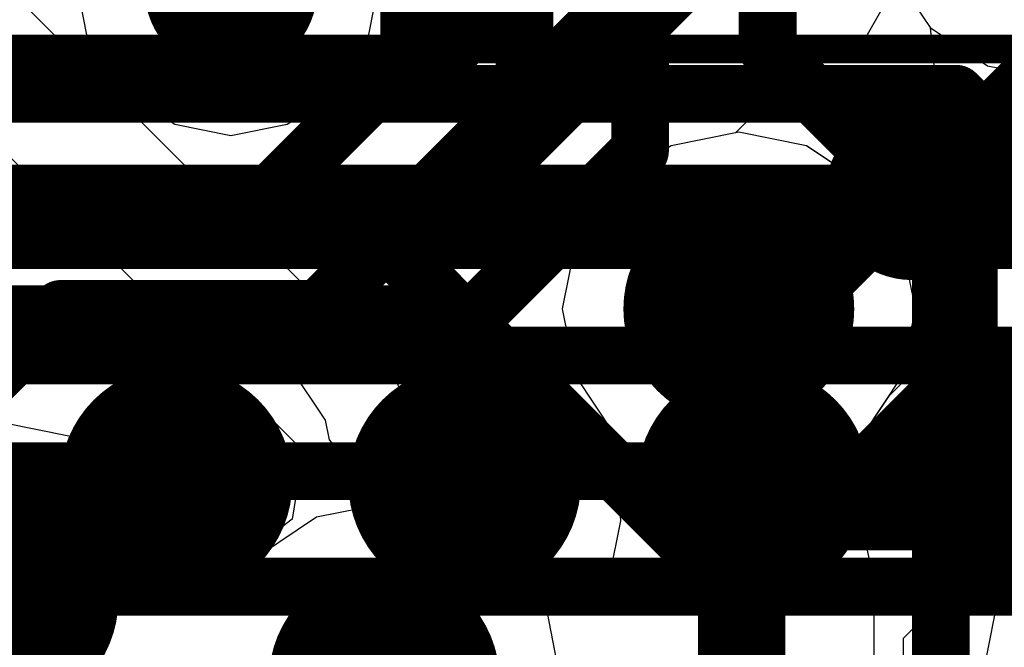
# Model space of a CAD drawing. Header units: millimetres. Extents: x -2 to 68, y -2 to 27.4.
# Tile 405 of 594: x 36.9 to 38.6, y 21.7 to 22.8. Entities that reach past the tile are written whole.
import ezdxf

# ---------------------------------------------------------------- set-up
doc = ezdxf.new("R2010")
doc.units = ezdxf.units.MM
for name, color, linetype in [('BottomLayer', 5, 'Continuous'), ('DrillGuide', 244, 'Continuous'), ('Mechanical13', 56, 'Continuous'), ('Mechanical15', 56, 'Continuous'), ('MidLayer1', 16, 'Continuous'), ('MidLayer2', 76, 'Continuous'), ('MidLayer3', 90, 'Continuous'), ('MidLayer4', 156, 'Continuous'), ('MidLayer5', 130, 'Continuous'), ('MidLayer6', 216, 'Continuous'), ('MidLayer7', 6, 'Continuous'), ('MidLayer8', 54, 'Continuous'), ('MultiLayer', 9, 'Continuous'), ('TopLayer', 1, 'Continuous'), ('TopPaste', 8, 'Continuous'), ('TopSolder', 216, 'Continuous'), ('ViaHoleLayer', 16, 'Continuous')]:
    doc.layers.add(name, color=color, linetype=linetype)

# ---------------------------------------------------------------- blocks, each defined once
blk = doc.blocks.new('BGA486C50P27X27_1400X1400X125_227')
at = {"layer": 'Mechanical13', "const_width": 0.1}
blk.add_lwpolyline([(7, 7), (7, -7)], dxfattribs=at)
at = {"layer": 'Mechanical15', "const_width": 0.05}
blk.add_lwpolyline([(7.25, 7.25), (7.25, -7.25)], dxfattribs=at)
at = {"layer": 'TopLayer', "const_width": 0.1}
for points in [[(6.45, -1, 1), (6.55, -1, 1)], [(6.45, -1.5, 1), (6.55, -1.5, 1)], [(6.45, -2, 1), (6.55, -2, 1)], [(6.45, -2.5, 1), (6.55, -2.5, 1)]]:
    blk.add_lwpolyline(points, format="xyb", close=True, dxfattribs=at)
at = {"layer": 'TopPaste', "const_width": 0.1}
for points in [[(6.45, -1, 1), (6.55, -1, 1)], [(6.45, -1.5, 1), (6.55, -1.5, 1)], [(6.45, -2, 1), (6.55, -2, 1)], [(6.45, -2.5, 1), (6.55, -2.5, 1)]]:
    blk.add_lwpolyline(points, format="xyb", close=True, dxfattribs=at)
at = {"layer": 'TopSolder', "const_width": 0.2016}
for points in [[(6.3992, -1, 1), (6.6008, -1, 1)], [(6.3992, -1.5, 1), (6.6008, -1.5, 1)], [(6.3992, -2, 1), (6.6008, -2, 1)], [(6.3992, -2.5, 1), (6.6008, -2.5, 1)]]:
    blk.add_lwpolyline(points, format="xyb", close=True, dxfattribs=at)

msp = doc.modelspace()

# ---------------------------------------------------------------- linework, layer by layer
at = {"layer": 'BottomLayer'}
msp.add_line((40.5386, 22.6742), (33.4108, 22.6742), dxfattribs=at)
at = {"layer": 'BottomLayer', "const_width": 0.1}
for points in [[(33.4108, 22.4193), (41.3838, 22.4193)], [(33.4937, 22.2193), (41.4666, 22.2193)], [(33.5765, 22.0193), (41.5495, 22.0193)], [(33.6594, 21.8193), (41.6323, 21.8193)]]:
    msp.add_lwpolyline(points, dxfattribs=at)
at = {"layer": 'DrillGuide'}
for points, const_width in [([(38.375, 22.5, 1), (38.425, 22.5, 1)], 0.05), ([(38.05, 22.3, 1), (38.15, 22.3, 1)], 0.1), ([(37.1, 22, 1), (37.15, 22, 1)], 0.05), ([(36.7752, 21.7969, 1), (36.8752, 21.7969, 1)], 0.1), ([(37.4357, 21.6569, 1), (37.5357, 21.6569, 1)], 0.1)]:
    msp.add_lwpolyline(points, format="xyb", close=True, dxfattribs=dict(at, const_width=const_width))
at = {"layer": 'MidLayer1'}
for p, q in [((36.9512, 22.8692), (36.9706, 22.7717)), ((37.4557, 22.7576), (37.4751, 22.8551)), ((38.3629, 22.8455), (38.306, 22.7461)), ((36.9706, 22.7717), (37.0259, 22.689)), ((37.4005, 22.6749), (37.4557, 22.7576)), ((38.306, 22.7461), (38.2525, 22.7355)), ((38.2525, 22.7355), (38.1698, 22.6802)), ((37.0259, 22.689), (37.04, 22.6749)), ((37.04, 22.6749), (37.1227, 22.6196)), ((37.3178, 22.6196), (37.4005, 22.6749)), ((38.1698, 22.6802), (38.0943, 22.6047)), ((37.1227, 22.6196), (37.2202, 22.6002)), ((37.2202, 22.6002), (37.3178, 22.6196)), ((38.0943, 22.6047), (37.9829, 22.5826)), ((37.9829, 22.5826), (37.8837, 22.5163)), ((37.8837, 22.5163), (37.8174, 22.4171)), ((37.8174, 22.4171), (37.7941, 22.3)), ((37.7941, 22.3), (37.8174, 22.1829)), ((37.0844, 22.2804), (36.9771, 22.259)), ((37.125, 22.2804), (37.0844, 22.2804)), ((37.2323, 22.259), (37.125, 22.2804)), ((36.9771, 22.259), (36.8861, 22.1983)), ((37.3233, 22.1983), (37.2323, 22.259)), ((38.3608, 22.1503), (38.4201, 22.2097)), ((38.4201, 22.2097), (38.5555, 22.1999)), ((36.8861, 22.1983), (36.7821, 22.0942)), ((37.384, 22.1073), (37.3233, 22.1983)), ((38.5555, 22.1999), (38.5832, 22.169)), ((37.8174, 22.1829), (37.8837, 22.0837)), ((38.3163, 22.0837), (38.3608, 22.1503)), ((37.3908, 22.0734), (37.384, 22.1073)), ((37.4857, 21.9628), (37.3908, 22.0734)), ((37.8837, 22.0837), (37.9829, 22.0174)), ((38.2171, 22.0174), (38.3163, 22.0837)), ((37.9829, 22.0174), (38.1, 21.9941)), ((38.1, 21.9941), (38.2171, 22.0174)), ((37.6027, 21.9395), (37.4857, 21.9628)), ((37.702, 21.8732), (37.6027, 21.9395)), ((38.6093, 21.8896), (38.5485, 21.7987)), ((37.7683, 21.7739), (37.702, 21.8732)), ((38.5485, 21.7987), (38.5272, 21.6914)), ((37.7916, 21.6569), (37.7683, 21.7739))]:
    msp.add_line(p, q, dxfattribs=at)
for points, const_width in [([(37.1452, 22.8551, 1), (37.2952, 22.8551, 1)], 0.15), ([(38.325, 22.5, 1), (38.475, 22.5, 1)], 0.15), ([(38.325, 22.5, 1), (38.375, 22.5, 1)], 0.05), ([(38.325, 22.5, 1), (38.375, 22.5, 1)], 0.05), ([(38.375, 22.5, 1), (38.425, 22.5, 1)], 0.05), ([(38, 22.3, 1), (38.2, 22.3, 1)], 0.2), ([(38.075, 22.3, 1), (38.125, 22.3, 1)], 0.05), ([(38.125, 22.3, 1), (38.175, 22.3, 1)], 0.05), ([(38.125, 22.3, 1), (38.175, 22.3, 1)], 0.05), ([(37.05, 22, 1), (37.2, 22, 1)], 0.15), ([(37.0469, 22, 1), (37.1219, 22, 1)], 0.075), ([(37.0469, 22, 1), (37.1219, 22, 1)], 0.075), ([(37.0875, 22, 1), (37.1625, 22, 1)], 0.075), ([(36.7252, 21.7969, 1), (36.9252, 21.7969, 1)], 0.2), ([(36.7877, 21.7969, 1), (36.8627, 21.7969, 1)], 0.075), ([(36.8438, 21.7969, 1), (36.9188, 21.7969, 1)], 0.075), ([(36.8438, 21.7969, 1), (36.9188, 21.7969, 1)], 0.075), ([(37.3857, 21.6569, 1), (37.5857, 21.6569, 1)], 0.2), ([(37.4482, 21.6569, 1), (37.5232, 21.6569, 1)], 0.075)]:
    msp.add_lwpolyline(points, format="xyb", close=True, dxfattribs=dict(at, const_width=const_width))
for points, const_width in [([(38.15, 22.3), (38.35, 22.5)], 0.1), ([(38.35, 22.5), (38.4, 22.5)], 0.1), ([(38.1, 22.3), (38.15, 22.3)], 0.1), ([(36.8813, 21.7969), (37.0844, 22)], 0.15), ([(37.0844, 22), (37.125, 22)], 0.15), ([(36.8252, 21.7969), (36.8813, 21.7969)], 0.15), ([(37.4283, 21.5995), (37.4857, 21.6569)], 0.15)]:
    msp.add_lwpolyline(points, dxfattribs=dict(at, const_width=const_width))
at = {"layer": 'MidLayer2'}
for p, q in [((38.3826, 22.1829), (38.5113, 22.209)), ((38.5113, 22.209), (38.584, 22.1651)), ((38.3163, 22.0837), (38.3826, 22.1829)), ((38.3117, 21.9279), (38.3163, 22.0837)), ((38.315, 21.9231), (38.3117, 21.9279)), ((38.3344, 21.8256), (38.315, 21.9231)), ((38.3344, 21.6973), (38.3344, 21.8256))]:
    msp.add_line(p, q, dxfattribs=at)
at = {"layer": 'MidLayer2', "const_width": 0.1}
for points in [[(30.8084, 22.6725), (38.4762, 22.6725)], [(38.4762, 22.6725), (38.8666, 22.2822)], [(30.7255, 22.4725), (37.4325, 22.4725)], [(37.4325, 22.4725), (38.0795, 21.8256)], [(36.8035, 21.8186), (36.8252, 21.7969)], [(38.0795, 21.5917), (38.0795, 21.8256)]]:
    msp.add_lwpolyline(points, dxfattribs=at)
at = {"layer": 'MidLayer2'}
for points, const_width in [([(38.4512, 22.6725, 1), (38.5012, 22.6725, 1)], 0.05), ([(38.4512, 22.6725, 1), (38.5012, 22.6725, 1)], 0.05), ([(37.4075, 22.4725, 1), (37.4575, 22.4725, 1)], 0.05), ([(37.4075, 22.4725, 1), (37.4575, 22.4725, 1)], 0.05), ([(38, 22.3, 1), (38.2, 22.3, 1)], 0.2), ([(36.7252, 21.7969, 1), (36.9252, 21.7969, 1)], 0.2), ([(38.0545, 21.8256, 1), (38.1045, 21.8256, 1)], 0.05), ([(38.0545, 21.8256, 1), (38.1045, 21.8256, 1)], 0.05), ([(37.3857, 21.6569, 1), (37.5857, 21.6569, 1)], 0.2), ([(36.8002, 21.7969, 1), (36.8502, 21.7969, 1)], 0.05)]:
    msp.add_lwpolyline(points, format="xyb", close=True, dxfattribs=dict(at, const_width=const_width))
at = {"layer": 'MidLayer3'}
for p, q in [((38.3651, 22.8864), (38.4314, 22.7871)), ((38.4314, 22.7871), (38.439, 22.71)), ((38.439, 22.71), (38.3181, 22.5891)), ((38.1, 22.6059), (37.9829, 22.5826)), ((38.2171, 22.5826), (38.1, 22.6059)), ((38.3181, 22.5891), (38.2839, 22.538)), ((37.9829, 22.5826), (37.8837, 22.5163)), ((38.2839, 22.538), (38.2171, 22.5826)), ((37.8837, 22.5163), (37.8174, 22.4171)), ((37.8174, 22.4171), (37.7941, 22.3)), ((37.7941, 22.3), (37.8174, 22.1829)), ((37.8174, 22.1829), (37.8837, 22.0837)), ((36.9423, 22.0795), (36.8252, 22.1028)), ((37.0415, 22.0132), (36.9423, 22.0795)), ((37.8837, 22.0837), (37.895, 21.9331)), ((38.3854, 21.7299), (38.6785, 22.0231)), ((37.1078, 21.9139), (37.0415, 22.0132)), ((37.4857, 21.9628), (37.3686, 21.9395)), ((37.6027, 21.9395), (37.4857, 21.9628)), ((37.3686, 21.9395), (37.2694, 21.8732)), ((37.702, 21.8732), (37.6027, 21.9395)), ((37.895, 21.9331), (37.8756, 21.8357)), ((37.1161, 21.8723), (37.1078, 21.9139)), ((37.2509, 21.8455), (37.1161, 21.8723)), ((37.2694, 21.8732), (37.2509, 21.8455)), ((37.7486, 21.8034), (37.702, 21.8732)), ((37.8751, 21.8354), (37.7486, 21.8034)), ((37.8756, 21.8357), (37.8751, 21.8354)), ((38.3854, 20.6696), (38.3854, 21.7299))]:
    msp.add_line(p, q, dxfattribs=at)
at = {"layer": 'MidLayer3', "const_width": 0.1}
for points in [[(38.4983, 22.4089), (38.7216, 22.6322)], [(38.4983, 22.2033), (38.4983, 22.4089)], [(38.1305, 21.8355), (38.4983, 22.2033)], [(38.1305, 20.564), (38.1305, 21.8355)]]:
    msp.add_lwpolyline(points, dxfattribs=at)
at = {"layer": 'MidLayer3'}
for points, const_width in [([(38, 22.3, 1), (38.2, 22.3, 1)], 0.2), ([(38.4733, 22.4089, 1), (38.5233, 22.4089, 1)], 0.05), ([(38.4733, 22.4089, 1), (38.5233, 22.4089, 1)], 0.05), ([(38.4733, 22.2033, 1), (38.5233, 22.2033, 1)], 0.05), ([(38.4733, 22.2033, 1), (38.5233, 22.2033, 1)], 0.05), ([(36.7252, 21.7969, 1), (36.9252, 21.7969, 1)], 0.2), ([(38.1055, 21.8355, 1), (38.1555, 21.8355, 1)], 0.05), ([(38.1055, 21.8355, 1), (38.1555, 21.8355, 1)], 0.05), ([(37.3857, 21.6569, 1), (37.5857, 21.6569, 1)], 0.2)]:
    msp.add_lwpolyline(points, format="xyb", close=True, dxfattribs=dict(at, const_width=const_width))
at = {"layer": 'MidLayer4'}
for p, q in [((38.3651, 22.8864), (38.4314, 22.7871)), ((38.4314, 22.7871), (38.5306, 22.7208)), ((38.5306, 22.7208), (38.6476, 22.6975)), ((38.1, 22.6059), (37.9829, 22.5826)), ((38.2171, 22.5826), (38.1, 22.6059)), ((37.9829, 22.5826), (37.8837, 22.5163)), ((38.3163, 22.5163), (38.2171, 22.5826)), ((37.8837, 22.5163), (37.8174, 22.4171)), ((38.3826, 22.4171), (38.3163, 22.5163)), ((37.8174, 22.4171), (37.7941, 22.3)), ((38.4059, 22.3), (38.3826, 22.4171)), ((37.7941, 22.3), (37.8174, 22.1829)), ((38.3826, 22.1829), (38.4059, 22.3)), ((37.8174, 22.1829), (37.8837, 22.0837)), ((38.3163, 22.0837), (38.3826, 22.1829)), ((36.9423, 22.0795), (36.8252, 22.1028)), ((37.0415, 22.0132), (36.9423, 22.0795)), ((37.8837, 22.0837), (37.9829, 22.0174)), ((38.2171, 22.0174), (38.3163, 22.0837)), ((37.1078, 21.9139), (37.0415, 22.0132)), ((37.9829, 22.0174), (38.1, 21.9941)), ((38.1, 21.9941), (38.2171, 22.0174)), ((37.4857, 21.9628), (37.3686, 21.9395)), ((37.6027, 21.9395), (37.4857, 21.9628)), ((37.3686, 21.9395), (37.2694, 21.8732)), ((37.702, 21.8732), (37.6027, 21.9395)), ((37.1161, 21.8723), (37.1078, 21.9139)), ((37.2509, 21.8455), (37.1161, 21.8723)), ((37.2694, 21.8732), (37.2509, 21.8455)), ((37.7683, 21.7739), (37.702, 21.8732)), ((37.7916, 21.6569), (37.7683, 21.7739))]:
    msp.add_line(p, q, dxfattribs=at)
at = {"layer": 'MidLayer4', "const_width": 0.2}
for points in [[(38, 22.3, 1), (38.2, 22.3, 1)], [(36.7252, 21.7969, 1), (36.9252, 21.7969, 1)], [(37.3857, 21.6569, 1), (37.5857, 21.6569, 1)]]:
    msp.add_lwpolyline(points, format="xyb", close=True, dxfattribs=at)
at = {"layer": 'MidLayer5', "const_width": 0.1}
for points in [[(37.5437, 22.691), (38.2693, 23.4166)], [(37.5946, 22.459), (38.5289, 23.3933)], [(38.45, 22.55), (38.65, 22.75)], [(36.4207, 22.691), (37.5437, 22.691)], [(38.45, 19.2052), (38.45, 22.55)], [(36.4715, 22.459), (37.5946, 22.459)], [(38.1, 20.9), (38.1, 22.3)]]:
    msp.add_lwpolyline(points, dxfattribs=at)
at = {"layer": 'MidLayer5'}
for points, const_width in [([(37.5187, 22.691, 1), (37.5687, 22.691, 1)], 0.05), ([(37.5187, 22.691, 1), (37.5687, 22.691, 1)], 0.05), ([(38.425, 22.55, 1), (38.475, 22.55, 1)], 0.05), ([(38.425, 22.55, 1), (38.475, 22.55, 1)], 0.05), ([(37.5696, 22.459, 1), (37.6196, 22.459, 1)], 0.05), ([(37.5696, 22.459, 1), (37.6196, 22.459, 1)], 0.05), ([(38, 22.3, 1), (38.2, 22.3, 1)], 0.2), ([(38.075, 22.3, 1), (38.125, 22.3, 1)], 0.05), ([(36.7252, 21.7969, 1), (36.9252, 21.7969, 1)], 0.2), ([(37.3857, 21.6569, 1), (37.5857, 21.6569, 1)], 0.2)]:
    msp.add_lwpolyline(points, format="xyb", close=True, dxfattribs=dict(at, const_width=const_width))
at = {"layer": 'MidLayer6', "const_width": 0.1}
for points in [[(37.4665, 22.691), (38.5091, 23.7336)], [(37.5526, 22.491), (38.5952, 23.5336)], [(32.1261, 22.691), (37.4665, 22.691)], [(32.2176, 22.491), (37.5526, 22.491)], [(32.3004, 22.291), (37.6141, 22.291)], [(37.6141, 22.291), (37.9728, 21.9322)], [(37.9728, 21.9322), (41.497, 21.9322)]]:
    msp.add_lwpolyline(points, dxfattribs=at)
at = {"layer": 'MidLayer6'}
for points, const_width in [([(37.4415, 22.691, 1), (37.4915, 22.691, 1)], 0.05), ([(37.4415, 22.691, 1), (37.4915, 22.691, 1)], 0.05), ([(37.5276, 22.491, 1), (37.5776, 22.491, 1)], 0.05), ([(37.5276, 22.491, 1), (37.5776, 22.491, 1)], 0.05), ([(38, 22.3, 1), (38.2, 22.3, 1)], 0.2), ([(37.5891, 22.291, 1), (37.6391, 22.291, 1)], 0.05), ([(37.5891, 22.291, 1), (37.6391, 22.291, 1)], 0.05), ([(36.7252, 21.7969, 1), (36.9252, 21.7969, 1)], 0.2), ([(37.9478, 21.9322, 1), (37.9978, 21.9322, 1)], 0.05), ([(37.9478, 21.9322, 1), (37.9978, 21.9322, 1)], 0.05), ([(37.3857, 21.6569, 1), (37.5857, 21.6569, 1)], 0.2)]:
    msp.add_lwpolyline(points, format="xyb", close=True, dxfattribs=dict(at, const_width=const_width))
at = {"layer": 'MidLayer7'}
for p, q in [((38.3651, 22.8864), (38.4314, 22.7871)), ((38.4314, 22.7871), (38.5306, 22.7208)), ((38.5306, 22.7208), (38.6476, 22.6975)), ((38.1, 22.6059), (37.9829, 22.5826)), ((38.2171, 22.5826), (38.1, 22.6059)), ((37.9829, 22.5826), (37.8837, 22.5163)), ((38.3163, 22.5163), (38.2171, 22.5826)), ((37.8837, 22.5163), (37.8174, 22.4171)), ((38.3826, 22.4171), (38.3163, 22.5163)), ((37.8174, 22.4171), (37.7941, 22.3)), ((38.4059, 22.3), (38.3826, 22.4171)), ((37.7941, 22.3), (37.8174, 22.1829)), ((38.3826, 22.1829), (38.4059, 22.3)), ((37.8174, 22.1829), (37.8837, 22.0837)), ((38.3163, 22.0837), (38.3826, 22.1829)), ((36.9423, 22.0795), (36.8252, 22.1028)), ((37.0415, 22.0132), (36.9423, 22.0795)), ((37.8837, 22.0837), (37.9829, 22.0174)), ((38.2171, 22.0174), (38.3163, 22.0837)), ((37.1078, 21.9139), (37.0415, 22.0132)), ((37.9829, 22.0174), (38.1, 21.9941)), ((38.1, 21.9941), (38.2171, 22.0174)), ((37.4857, 21.9628), (37.3686, 21.9395)), ((37.6027, 21.9395), (37.4857, 21.9628)), ((37.3686, 21.9395), (37.2694, 21.8732)), ((37.702, 21.8732), (37.6027, 21.9395)), ((37.1161, 21.8723), (37.1078, 21.9139)), ((37.2509, 21.8455), (37.1161, 21.8723)), ((37.2694, 21.8732), (37.2509, 21.8455)), ((37.7683, 21.7739), (37.702, 21.8732)), ((37.7916, 21.6569), (37.7683, 21.7739))]:
    msp.add_line(p, q, dxfattribs=at)
at = {"layer": 'MidLayer7', "const_width": 0.2}
for points in [[(38, 22.3, 1), (38.2, 22.3, 1)], [(36.7252, 21.7969, 1), (36.9252, 21.7969, 1)], [(37.3857, 21.6569, 1), (37.5857, 21.6569, 1)]]:
    msp.add_lwpolyline(points, format="xyb", close=True, dxfattribs=at)
at = {"layer": 'MidLayer8'}
for p, q in [((36.9561, 22.7323), (36.5407, 23.1477)), ((38.3651, 22.8864), (38.4314, 22.7871)), ((38.4314, 22.7871), (38.5306, 22.7208)), ((37.4833, 22.2051), (36.9561, 22.7323)), ((36.9561, 22.7323), (36.9561, 22.7323)), ((38.5306, 22.7208), (38.6476, 22.6975)), ((38.1, 22.6059), (37.9829, 22.5826)), ((38.2171, 22.5826), (38.1, 22.6059)), ((36.8119, 22.5881), (37.3391, 22.0609)), ((37.9829, 22.5826), (37.8837, 22.5163)), ((38.3163, 22.5163), (38.2171, 22.5826)), ((37.8837, 22.5163), (37.8174, 22.4171)), ((38.3826, 22.4171), (38.3163, 22.5163)), ((37.8174, 22.4171), (37.7941, 22.3)), ((38.4059, 22.3), (38.3826, 22.4171)), ((37.7941, 22.3), (37.8174, 22.1829)), ((38.3826, 22.1829), (38.4059, 22.3)), ((37.4921, 22.1919), (37.4833, 22.2051)), ((37.5038, 22.1812), (37.4921, 22.1919)), ((37.514, 22.1591), (37.5038, 22.1812)), ((37.8174, 22.1829), (37.8837, 22.0837)), ((38.3163, 22.0837), (38.3826, 22.1829)), ((37.5275, 22.1389), (37.514, 22.1591)), ((37.5306, 22.1234), (37.5275, 22.1389)), ((37.5373, 22.109), (37.5306, 22.1234)), ((37.5417, 22.0907), (37.5373, 22.109)), ((36.9423, 22.0795), (36.8252, 22.1028)), ((37.5417, 22.0902), (37.5417, 22.0907)), ((37.5419, 22.0898), (37.5417, 22.0902)), ((37.543, 22.061), (37.5419, 22.0898)), ((37.0415, 22.0132), (36.9423, 22.0795)), ((37.8837, 22.0837), (37.9829, 22.0174)), ((38.2171, 22.0174), (38.3163, 22.0837)), ((37.3391, 22.0609), (37.3436, 22.0426)), ((37.543, 22.0609), (37.543, 22.061)), ((37.5576, 21.9956), (37.543, 22.0609)), ((37.3436, 22.0426), (37.3265, 21.9361)), ((37.1078, 21.9139), (37.0415, 22.0132)), ((37.9829, 22.0174), (38.1, 21.9941)), ((38.1, 21.9941), (38.2171, 22.0174)), ((37.6027, 21.9395), (37.5576, 21.9956)), ((37.3265, 21.9361), (37.2344, 21.8658)), ((37.702, 21.8732), (37.6027, 21.9395)), ((37.1101, 21.9024), (37.1078, 21.9139)), ((37.2344, 21.8658), (37.1101, 21.9024)), ((37.7683, 21.7739), (37.702, 21.8732)), ((37.7916, 21.6569), (37.7683, 21.7739))]:
    msp.add_line(p, q, dxfattribs=at)
at = {"layer": 'MidLayer8', "const_width": 0.2}
for points in [[(38, 22.3, 1), (38.2, 22.3, 1)], [(36.7252, 21.7969, 1), (36.9252, 21.7969, 1)], [(37.3857, 21.6569, 1), (37.5857, 21.6569, 1)]]:
    msp.add_lwpolyline(points, format="xyb", close=True, dxfattribs=at)
at = {"layer": 'MultiLayer'}
for points, const_width in [([(37.1452, 22.8551, 1), (37.2952, 22.8551, 1)], 0.15), ([(38.325, 22.5, 1), (38.475, 22.5, 1)], 0.15), ([(38, 22.3, 1), (38.2, 22.3, 1)], 0.2), ([(37.05, 22, 1), (37.2, 22, 1)], 0.15), ([(36.7252, 21.7969, 1), (36.9252, 21.7969, 1)], 0.2), ([(37.3857, 21.6569, 1), (37.5857, 21.6569, 1)], 0.2)]:
    msp.add_lwpolyline(points, format="xyb", close=True, dxfattribs=dict(at, const_width=const_width))
at = {"layer": 'TopLayer', "const_width": 0.1}
for points in [[(37.9289, 22.5739), (37.9289, 23.9865)], [(37.7289, 22.6567), (37.7289, 23.9037)], [(37.5289, 22.7396), (37.5289, 23.6109)], [(38.15, 22.75), (38.15, 22.95)], [(37.2894, 22.5), (37.5289, 22.7396)], [(38.15, 22.75), (38.4, 22.5)], [(37.3722, 22.3), (37.7289, 22.6567)], [(37.625, 22.2699), (37.9289, 22.5739)], [(36.625, 22.5), (37.2894, 22.5)], [(38.1386, 22.2386), (38.4, 22.5)], [(36.625, 22), (36.925, 22.3)], [(36.925, 22.3), (37.3722, 22.3)], [(37.625, 22), (37.625, 22.2699)], [(38.1386, 22.0136), (38.1386, 22.2386)], [(38.125, 22), (38.1386, 22.0136)]]:
    msp.add_lwpolyline(points, dxfattribs=at)
at = {"layer": 'TopLayer'}
for points, const_width in [([(37.1452, 22.8551, 1), (37.2952, 22.8551, 1)], 0.15), ([(37.504, 22.7396, 1), (37.5539, 22.7396, 1)], 0.05), ([(37.504, 22.7396, 1), (37.5539, 22.7396, 1)], 0.05), ([(38.125, 22.75, 1), (38.175, 22.75, 1)], 0.05), ([(38.125, 22.75, 1), (38.175, 22.75, 1)], 0.05), ([(37.704, 22.6567, 1), (37.7539, 22.6567, 1)], 0.05), ([(37.704, 22.6567, 1), (37.7539, 22.6567, 1)], 0.05), ([(38.325, 22.5, 1), (38.475, 22.5, 1)], 0.15), ([(37.904, 22.5739, 1), (37.9539, 22.5739, 1)], 0.05), ([(37.904, 22.5739, 1), (37.9539, 22.5739, 1)], 0.05), ([(37.2644, 22.5, 1), (37.3144, 22.5, 1)], 0.05), ([(37.2644, 22.5, 1), (37.3144, 22.5, 1)], 0.05), ([(38.375, 22.5, 1), (38.425, 22.5, 1)], 0.05), ([(38.375, 22.5, 1), (38.425, 22.5, 1)], 0.05), ([(36.9, 22.3, 1), (36.95, 22.3, 1)], 0.05), ([(36.9, 22.3, 1), (36.95, 22.3, 1)], 0.05), ([(37.3472, 22.3, 1), (37.3972, 22.3, 1)], 0.05), ([(37.3472, 22.3, 1), (37.3972, 22.3, 1)], 0.05), ([(37.6, 22.2699, 1), (37.65, 22.2699, 1)], 0.05), ([(37.6, 22.2699, 1), (37.65, 22.2699, 1)], 0.05), ([(38.1136, 22.2386, 1), (38.1636, 22.2386, 1)], 0.05), ([(38.1136, 22.2386, 1), (38.1636, 22.2386, 1)], 0.05), ([(37.05, 22, 1), (37.2, 22, 1)], 0.15), ([(38.1136, 22.0136, 1), (38.1636, 22.0136, 1)], 0.05), ([(38.1136, 22.0136, 1), (38.1636, 22.0136, 1)], 0.05), ([(37.6, 22, 1), (37.65, 22, 1)], 0.05), ([(38.1, 22, 1), (38.15, 22, 1)], 0.05)]:
    msp.add_lwpolyline(points, format="xyb", close=True, dxfattribs=dict(at, const_width=const_width))
at = {"layer": 'ViaHoleLayer'}
for points, const_width in [([(38.375, 22.5, 1), (38.425, 22.5, 1)], 0.05), ([(38.05, 22.3, 1), (38.15, 22.3, 1)], 0.1), ([(37.1, 22, 1), (37.15, 22, 1)], 0.05), ([(36.7752, 21.7969, 1), (36.8752, 21.7969, 1)], 0.1), ([(37.4357, 21.6569, 1), (37.5357, 21.6569, 1)], 0.1)]:
    msp.add_lwpolyline(points, format="xyb", close=True, dxfattribs=dict(at, const_width=const_width))

# ---------------------------------------------------------------- block references
at = {"rotation": 90}
msp.add_blockref('BGA486C50P27X27_1400X1400X125_227', (36.125, 15.5), dxfattribs=at)

doc.saveas('drawing.dxf')
